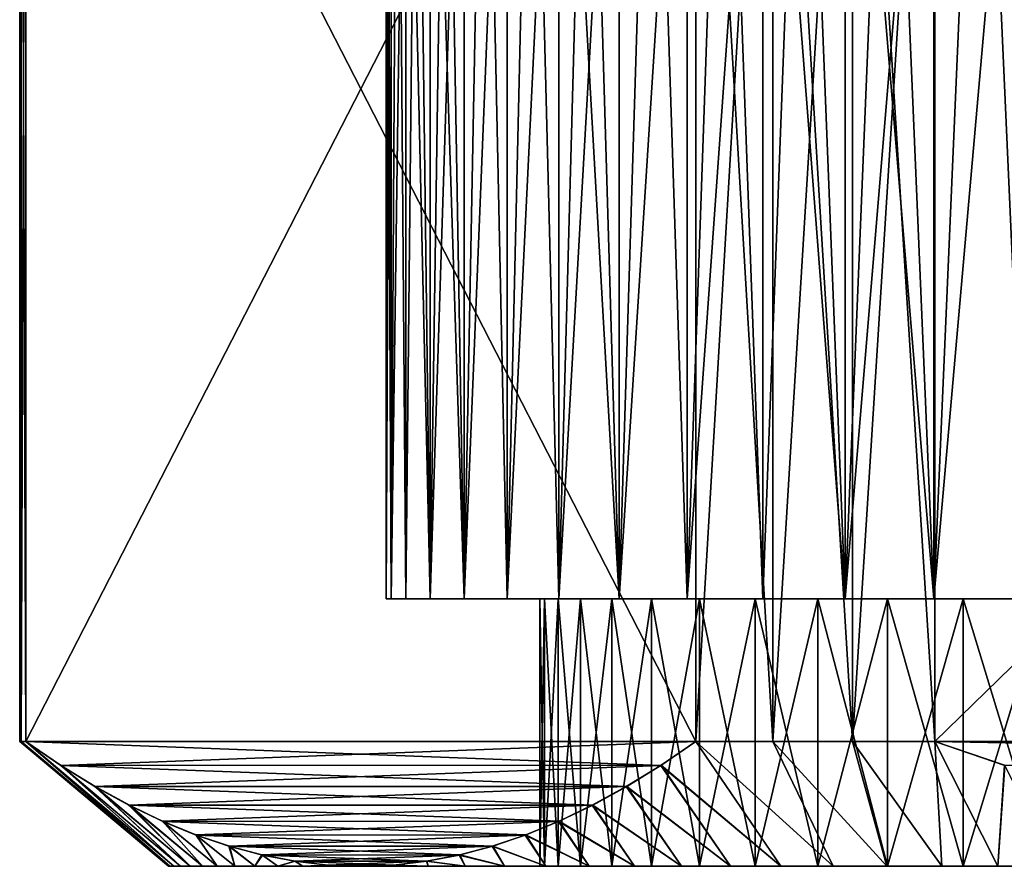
# Model space of a CAD drawing. Header units: metres. Extents: x -105 to 105, y -68 to 103.
# Tile 397 of 416: x 59 to 69, y 68 to 77. Entities that reach past the tile are written whole.
import ezdxf

# ---------------------------------------------------------------- set-up
doc = ezdxf.new("R2010")
doc.units = ezdxf.units.M
doc.layers.add('solid_FIT-BATH-150_SW0001_01', color=7, linetype='CONTINUOUS')

msp = doc.modelspace()

# ---------------------------------------------------------------- linework, layer by layer
at = {"layer": 'solid_FIT-BATH-150_SW0001_01'}
for points in [[(59.015182, 69.644539, -0.006681), (59.015182, 82.82724, -0.006681), (59, 82.82724, -0.703498)], [(59, 69.644539, -0.703498), (59, 82.82724, -0.703498), (59.015182, 82.82724, -1.400316)], [(59.015182, 69.644539, -0.006681), (59, 82.82724, -0.703498), (59, 69.644539, -0.703498)], [(59.015182, 69.644539, -1.400316), (59, 69.644539, -0.703498), (59.015182, 82.82724, -1.400316)], [(59.060696, 69.644539, 0.688814), (59.060696, 82.82724, 0.688814), (59.015182, 82.82724, -0.006681)], [(59.015182, 69.644539, -0.006681), (59.060696, 69.644539, 0.688814), (59.015182, 82.82724, -0.006681)], [(59.015182, 69.644539, -1.400316), (59.015182, 82.82724, -1.400316), (59.060696, 82.82724, -2.095811)], [(59.060696, 69.644539, -2.095811), (59.015182, 69.644539, -1.400316), (59.060696, 82.82724, -2.095811)], [(65.82457, 82.82724, 12.404189), (59.060696, 82.82724, 0.688814), (59.060696, 69.644539, 0.688814)], [(65.82457, 69.644539, -13.811186), (59.060696, 69.644539, -2.095811), (59.060696, 82.82724, -2.095811)], [(65.82457, 69.644539, -13.811186), (59.060696, 82.82724, -2.095811), (65.82457, 82.82724, -13.811186)], [(65.82457, 82.82724, 12.404189), (59.060696, 69.644539, 0.688814), (65.82457, 69.644539, 12.404189)], [(65.82457, 82.82724, 12.404189), (65.82457, 69.644539, 12.404189), (66.600998, 69.644539, 12.914751)], [(66.600998, 82.82724, 12.914751), (65.82457, 82.82724, 12.404189), (66.600998, 69.644539, 12.914751)], [(65.82457, 69.644539, -13.811186), (65.82457, 82.82724, -13.811186), (66.600998, 82.82724, -14.321748)], [(66.600998, 69.644539, -14.321748), (65.82457, 69.644539, -13.811186), (66.600998, 82.82724, -14.321748)], [(66.600998, 82.82724, 12.914751), (66.600998, 69.644539, 12.914751), (67.405754, 69.644539, 13.379377)], [(67.405754, 82.82724, 13.379377), (66.600998, 82.82724, 12.914751), (67.405754, 69.644539, 13.379377)], [(66.600998, 69.644539, -14.321748), (66.600998, 82.82724, -14.321748), (67.405754, 82.82724, -14.786374)], [(67.405754, 69.644539, -14.786374), (66.600998, 69.644539, -14.321748), (67.405754, 82.82724, -14.786374)], [(67.405754, 82.82724, 13.379377), (67.405754, 69.644539, 13.379377), (68.236122, 69.644539, 13.796501)], [(67.405754, 82.82724, 13.379377), (68.236122, 69.644539, 13.796501), (68.236122, 82.82724, 13.796501)], [(67.405754, 69.644539, -14.786374), (68.236122, 82.82724, -15.203499), (68.236122, 69.644539, -15.203499)], [(67.405754, 69.644539, -14.786374), (67.405754, 82.82724, -14.786374), (68.236122, 82.82724, -15.203499)], [(81.763878, 69.644539, 13.796501), (81.763878, 82.82724, 13.796501), (68.236122, 69.644539, 13.796501)], [(68.236122, 82.82724, 13.796501), (68.236122, 69.644539, 13.796501), (81.763878, 82.82724, 13.796501)], [(81.763878, 69.644539, -15.203499), (68.236122, 82.82724, -15.203499), (81.763878, 82.82724, -15.203499)], [(81.763878, 69.644539, -15.203499), (68.236122, 69.644539, -15.203499), (68.236122, 82.82724, -15.203499)], [(62.749516, 81.834221, 0.399042), (62.74968, 71.085892, 0.400393), (62.700001, 71.085892, -0.703498)], [(62.700001, 81.834221, -0.703498), (62.700001, 71.085892, -0.703498), (62.74968, 71.085892, -1.807373)], [(62.712383, 81.834221, -0.151673), (62.700001, 71.085892, -0.703498), (62.700001, 81.834221, -0.703498)], [(62.712383, 81.834221, -0.151673), (62.749516, 81.834221, 0.399042), (62.700001, 71.085892, -0.703498)], [(62.712383, 81.834221, -1.255324), (62.700001, 81.834221, -0.703498), (62.74968, 71.085892, -1.807373)], [(62.712383, 81.834221, -1.255324), (62.74968, 71.085892, -1.807373), (62.749516, 81.834221, -1.806039)], [(62.749516, 81.834221, 0.399042), (62.811314, 81.834221, 0.947538), (62.74968, 71.085892, 0.400393)], [(62.749516, 81.834221, -1.806039), (62.74968, 71.085892, -1.807373), (62.811314, 81.834221, -2.354534)], [(62.897659, 81.834221, 1.492709), (62.897671, 71.085892, 1.492555), (62.74968, 71.085892, 0.400393)], [(62.811314, 81.834221, 0.947538), (62.897659, 81.834221, 1.492709), (62.74968, 71.085892, 0.400393)], [(62.811314, 81.834221, -2.354534), (62.74968, 71.085892, -1.807373), (62.897667, 71.085892, -2.899518)], [(62.811314, 81.834221, -2.354534), (62.897667, 71.085892, -2.899518), (62.897659, 81.834221, -2.899706)], [(62.897659, 81.834221, 1.492709), (63.008373, 81.834221, 2.033458), (62.897671, 71.085892, 1.492555)], [(62.897659, 81.834221, -2.899706), (62.897667, 71.085892, -2.899518), (63.143089, 71.085892, -3.975021)], [(62.897659, 81.834221, -2.899706), (63.143089, 71.085892, -3.975021), (63.008373, 81.834221, -3.440455)], [(63.008373, 81.834221, 2.033458), (63.143105, 71.085892, 2.568079), (62.897671, 71.085892, 1.492555)], [(63.008373, 81.834221, 2.033458), (63.143242, 81.834221, 2.568698), (63.143105, 71.085892, 2.568079)], [(63.008373, 81.834221, -3.440455), (63.143089, 71.085892, -3.975021), (63.143242, 81.834221, -3.975694)], [(63.143242, 81.834221, -3.975694), (63.143089, 71.085892, -3.975021), (63.484608, 71.085892, -5.026103)], [(63.484287, 81.834221, 3.618346), (63.484642, 71.085892, 3.619195), (63.143105, 71.085892, 2.568079)], [(63.301983, 81.834221, 3.097349), (63.484287, 81.834221, 3.618346), (63.143105, 71.085892, 2.568079)], [(63.143242, 81.834221, 2.568698), (63.301983, 81.834221, 3.097349), (63.143105, 71.085892, 2.568079)], [(63.143242, 81.834221, -3.975694), (63.484608, 71.085892, -5.026103), (63.301983, 81.834221, -4.504345)], [(63.301983, 81.834221, -4.504345), (63.484608, 71.085892, -5.026103), (63.484287, 81.834221, -5.025343)], [(63.484287, 81.834221, 3.618346), (63.689777, 81.834221, 4.130641), (63.484642, 71.085892, 3.619195)], [(63.484287, 81.834221, -5.025343), (63.484608, 71.085892, -5.026103), (63.689777, 81.834221, -5.537638)], [(63.689777, 81.834221, -5.537638), (63.484608, 71.085892, -5.026103), (63.918221, 71.085892, -6.040457)], [(63.918049, 81.834221, 4.633201), (63.918255, 71.085892, 4.633541), (63.484642, 71.085892, 3.619195)], [(63.689777, 81.834221, 4.130641), (63.918049, 81.834221, 4.633201), (63.484642, 71.085892, 3.619195)], [(63.689777, 81.834221, -5.537638), (63.918221, 71.085892, -6.040457), (63.918049, 81.834221, -6.040197)], [(63.918049, 81.834221, 4.633201), (64.168633, 81.834221, 5.125014), (63.918255, 71.085892, 4.633541)], [(63.918049, 81.834221, -6.040197), (63.918221, 71.085892, -6.040457), (64.168633, 81.834221, -6.532011)], [(64.168633, 81.834221, -6.532011), (63.918221, 71.085892, -6.040457), (64.440834, 71.085892, -7.011631)], [(64.44104, 81.834221, 5.60509), (64.440903, 71.085892, 5.60474), (63.918255, 71.085892, 4.633541)], [(64.168633, 81.834221, 5.125014), (64.44104, 81.834221, 5.60509), (63.918255, 71.085892, 4.633541)], [(64.168633, 81.834221, -6.532011), (64.440834, 71.085892, -7.011631), (64.44104, 81.834221, -7.012087)], [(64.44104, 81.834221, -7.012087), (64.440834, 71.085892, -7.011631), (65.049095, 71.085892, -7.933261)], [(65.049042, 81.834221, 6.52619), (65.049225, 71.085892, 6.526443), (64.440903, 71.085892, 5.60474)], [(64.734703, 81.834221, 6.072463), (65.049042, 81.834221, 6.52619), (64.440903, 71.085892, 5.60474)], [(64.44104, 81.834221, 5.60509), (64.734703, 81.834221, 6.072463), (64.440903, 71.085892, 5.60474)], [(64.44104, 81.834221, -7.012087), (65.049095, 71.085892, -7.933261), (64.734703, 81.834221, -7.479459)], [(64.734703, 81.834221, -7.479459), (65.049095, 71.085892, -7.933261), (65.049042, 81.834221, -7.933187)], [(65.049042, 81.834221, 6.52619), (65.383415, 81.834221, 6.965358), (65.049225, 71.085892, 6.526443)], [(65.049042, 81.834221, -7.933187), (65.049095, 71.085892, -7.933261), (65.383415, 81.834221, -8.372355)], [(65.383415, 81.834221, -8.372355), (65.049095, 71.085892, -7.933261), (65.737633, 71.085892, -8.796528)], [(65.737167, 81.834221, 7.389083), (65.737732, 71.085892, 7.38965), (65.049225, 71.085892, 6.526443)], [(65.383415, 81.834221, 6.965358), (65.737167, 81.834221, 7.389083), (65.049225, 71.085892, 6.526443)], [(65.383415, 81.834221, -8.372355), (65.737633, 71.085892, -8.796528), (65.737167, 81.834221, -8.79608)], [(65.737167, 81.834221, 7.389083), (66.109566, 81.834221, 7.796511), (65.737732, 71.085892, 7.38965)], [(65.737167, 81.834221, -8.79608), (65.737633, 71.085892, -8.796528), (66.109566, 81.834221, -9.203507)], [(66.109566, 81.834221, -9.203507), (65.737633, 71.085892, -8.796528), (66.499756, 71.085892, -9.593655)], [(66.49987, 81.834221, 8.186821), (66.499863, 71.085892, 8.186758), (65.737732, 71.085892, 7.38965)], [(66.109566, 81.834221, 7.796511), (66.49987, 81.834221, 8.186821), (65.737732, 71.085892, 7.38965)], [(66.109566, 81.834221, -9.203507), (66.499756, 71.085892, -9.593655), (66.49987, 81.834221, -9.593818)], [(66.49987, 81.834221, -9.593818), (66.499756, 71.085892, -9.593655), (67.33046, 71.085892, -10.319492)], [(66.907295, 81.834221, 8.559227), (67.330605, 71.085892, 8.91261), (66.499863, 71.085892, 8.186758)], [(66.49987, 81.834221, 8.186821), (66.907295, 81.834221, 8.559227), (66.499863, 71.085892, 8.186758)], [(66.49987, 81.834221, -9.593818), (67.33046, 71.085892, -10.319492), (66.907295, 81.834221, -9.966224)], [(66.907295, 81.834221, 8.559227), (67.331017, 81.834221, 8.912979), (67.330605, 71.085892, 8.91261)], [(66.907295, 81.834221, -9.966224), (67.33046, 71.085892, -10.319492), (67.331017, 81.834221, -10.319976)], [(67.331017, 81.834221, -10.319976), (67.33046, 71.085892, -10.319492), (68.224556, 71.085892, -10.969099)], [(68.223907, 81.834221, 9.561713), (68.224701, 71.085892, 9.562198), (67.330605, 71.085892, 8.91261)], [(67.77018, 81.834221, 9.247366), (68.223907, 81.834221, 9.561713), (67.330605, 71.085892, 8.91261)], [(67.331017, 81.834221, 8.912979), (67.77018, 81.834221, 9.247366), (67.330605, 71.085892, 8.91261)], [(67.331017, 81.834221, -10.319976), (68.224556, 71.085892, -10.969099), (67.77018, 81.834221, -10.654363)], [(67.77018, 81.834221, -10.654363), (68.224556, 71.085892, -10.969099), (68.223907, 81.834221, -10.96871)], [(68.223907, 81.834221, 9.561713), (68.691284, 81.834221, 9.855387), (68.224701, 71.085892, 9.562198)], [(68.223907, 81.834221, -10.96871), (68.224556, 71.085892, -10.969099), (68.691277, 81.834221, -11.262383)], [(68.691277, 81.834221, -11.262383), (68.224556, 71.085892, -10.969099), (69.171585, 71.085892, -11.534868)], [(69.171356, 81.834221, 10.127796), (69.171707, 71.085892, 10.127938), (68.224701, 71.085892, 9.562198)], [(68.691284, 81.834221, 9.855387), (69.171356, 81.834221, 10.127796), (68.224701, 71.085892, 9.562198)], [(68.691277, 81.834221, -11.262383), (69.171585, 71.085892, -11.534868), (69.171356, 81.834221, -11.534793)], [(62.700001, 71.085892, -0.703498), (64.25, 71.085892, -0.703498), (64.296028, 71.085892, -1.696703)], [(62.700001, 71.085892, -0.703498), (62.74968, 71.085892, 0.400393), (64.25, 71.085892, -0.703498)], [(62.74968, 71.085892, -1.807373), (62.700001, 71.085892, -0.703498), (64.296028, 71.085892, -1.696703)], [(62.74968, 71.085892, 0.400393), (64.433029, 71.085892, 1.271545), (64.296028, 71.085892, 0.289691)], [(62.74968, 71.085892, 0.400393), (62.897671, 71.085892, 1.492555), (64.433029, 71.085892, 1.271545)], [(62.74968, 71.085892, 0.400393), (64.296028, 71.085892, 0.289691), (64.25, 71.085892, -0.703498)], [(62.74968, 71.085892, -1.807373), (64.296028, 71.085892, -1.696703), (64.433037, 71.085892, -2.678575)], [(62.897667, 71.085892, -2.899518), (62.74968, 71.085892, -1.807373), (64.433037, 71.085892, -2.678575)], [(62.897667, 71.085892, -2.899518), (64.433037, 71.085892, -2.678575), (64.66021, 71.085892, -3.644712)], [(63.143089, 71.085892, -3.975021), (62.897667, 71.085892, -2.899518), (64.66021, 71.085892, -3.644712)], [(62.897671, 71.085892, 1.492555), (64.660194, 71.085892, 2.23766), (64.433029, 71.085892, 1.271545)], [(62.897671, 71.085892, 1.492555), (63.143105, 71.085892, 2.568079), (64.660194, 71.085892, 2.23766)], [(63.143089, 71.085892, -3.975021), (64.66021, 71.085892, -3.644712), (64.97628, 71.085892, -4.58764)], [(63.484608, 71.085892, -5.026103), (63.143089, 71.085892, -3.975021), (64.97628, 71.085892, -4.58764)], [(63.143105, 71.085892, 2.568079), (64.97625, 71.085892, 3.180558), (64.660194, 71.085892, 2.23766)], [(63.143105, 71.085892, 2.568079), (63.484642, 71.085892, 3.619195), (64.97625, 71.085892, 3.180558)], [(63.484608, 71.085892, -5.026103), (64.97628, 71.085892, -4.58764), (65.377106, 71.085892, -5.495338)], [(63.918221, 71.085892, -6.040457), (63.484608, 71.085892, -5.026103), (65.377106, 71.085892, -5.495338)], [(63.484642, 71.085892, 3.619195), (65.37706, 71.085892, 4.088253), (64.97625, 71.085892, 3.180558)], [(63.484642, 71.085892, 3.619195), (63.918255, 71.085892, 4.633541), (65.37706, 71.085892, 4.088253)], [(63.918221, 71.085892, -6.040457), (65.377106, 71.085892, -5.495338), (65.859924, 71.085892, -6.362138)], [(64.440834, 71.085892, -7.011631), (63.918221, 71.085892, -6.040457), (65.859924, 71.085892, -6.362138)], [(63.918255, 71.085892, 4.633541), (65.859856, 71.085892, 4.955034), (65.37706, 71.085892, 4.088253)], [(63.918255, 71.085892, 4.633541), (64.440903, 71.085892, 5.60474), (65.859856, 71.085892, 4.955034)], [(64.296028, 71.085892, 0.289691), (64.296028, 68.385887, 0.289707), (64.25, 68.385887, -0.703498)], [(64.25, 71.085892, -0.703498), (64.25, 68.385887, -0.703498), (64.296028, 68.385887, -1.696688)], [(64.25, 71.085892, -0.703498), (64.296028, 71.085892, 0.289691), (64.25, 68.385887, -0.703498)], [(64.296028, 71.085892, -1.696703), (64.25, 71.085892, -0.703498), (64.296028, 68.385887, -1.696688)], [(64.433029, 71.085892, 1.271545), (64.433037, 68.385887, 1.271578), (64.296028, 68.385887, 0.289707)], [(64.296028, 71.085892, 0.289691), (64.433029, 71.085892, 1.271545), (64.296028, 68.385887, 0.289707)], [(64.296028, 71.085892, -1.696703), (64.296028, 68.385887, -1.696688), (64.433029, 68.385887, -2.678541)], [(64.433037, 71.085892, -2.678575), (64.296028, 71.085892, -1.696703), (64.433029, 68.385887, -2.678541)], [(64.433029, 71.085892, 1.271545), (64.660194, 71.085892, 2.23766), (64.433037, 68.385887, 1.271578)], [(64.433037, 71.085892, -2.678575), (64.433029, 68.385887, -2.678541), (64.660194, 68.385887, -3.644656)], [(64.660194, 71.085892, 2.23766), (64.66021, 68.385887, 2.237715), (64.433037, 68.385887, 1.271578)], [(64.66021, 71.085892, -3.644712), (64.433037, 71.085892, -2.678575), (64.660194, 68.385887, -3.644656)], [(64.440834, 71.085892, -7.011631), (65.859924, 71.085892, -6.362138), (66.421745, 71.085892, -7.182376)], [(65.049095, 71.085892, -7.933261), (64.440834, 71.085892, -7.011631), (66.421745, 71.085892, -7.182376)], [(64.440903, 71.085892, 5.60474), (66.421616, 71.085892, 5.775209), (65.859856, 71.085892, 4.955034)], [(64.440903, 71.085892, 5.60474), (65.049225, 71.085892, 6.526443), (66.421616, 71.085892, 5.775209)], [(64.660194, 71.085892, 2.23766), (64.97625, 71.085892, 3.180558), (64.66021, 68.385887, 2.237715)], [(64.66021, 71.085892, -3.644712), (64.660194, 68.385887, -3.644656), (64.97625, 68.385887, -4.587554)], [(64.97625, 71.085892, 3.180558), (64.97628, 68.385887, 3.180644), (64.66021, 68.385887, 2.237715)], [(64.97628, 71.085892, -4.58764), (64.66021, 71.085892, -3.644712), (64.97625, 68.385887, -4.587554)], [(64.97625, 71.085892, 3.180558), (65.37706, 71.085892, 4.088253), (64.97628, 68.385887, 3.180644)], [(64.97628, 71.085892, -4.58764), (64.97625, 68.385887, -4.587554), (65.37706, 68.385887, -5.49525)], [(65.37706, 71.085892, 4.088253), (65.377106, 68.385887, 4.088341), (64.97628, 68.385887, 3.180644)], [(65.377106, 71.085892, -5.495338), (64.97628, 71.085892, -4.58764), (65.37706, 68.385887, -5.49525)], [(65.049095, 71.085892, -7.933261), (66.421745, 71.085892, -7.182376), (67.056068, 71.085892, -7.946107)], [(65.049095, 71.085892, -7.933261), (67.056068, 71.085892, -7.946107), (67.757584, 71.085892, -8.647596)], [(65.737633, 71.085892, -8.796528), (65.049095, 71.085892, -7.933261), (67.757584, 71.085892, -8.647596)], [(65.049225, 71.085892, 6.526443), (67.055962, 71.085892, 6.538987), (66.421616, 71.085892, 5.775209)], [(65.049225, 71.085892, 6.526443), (65.737732, 71.085892, 7.38965), (67.055962, 71.085892, 6.538987)], [(65.37706, 71.085892, 4.088253), (65.859856, 71.085892, 4.955034), (65.377106, 68.385887, 4.088341)], [(65.377106, 71.085892, -5.495338), (65.37706, 68.385887, -5.49525), (65.859856, 68.385887, -6.362031)], [(65.859856, 71.085892, 4.955034), (65.859924, 68.385887, 4.955142), (65.377106, 68.385887, 4.088341)], [(65.859924, 71.085892, -6.362138), (65.377106, 71.085892, -5.495338), (65.859856, 68.385887, -6.362031)], [(65.737633, 71.085892, -8.796528), (67.757584, 71.085892, -8.647596), (68.521408, 71.085892, -9.28197)], [(66.499756, 71.085892, -9.593655), (65.737633, 71.085892, -8.796528), (68.521408, 71.085892, -9.28197)], [(65.737732, 71.085892, 7.38965), (68.521202, 71.085892, 7.874815), (67.757446, 71.085892, 7.240481)], [(65.737732, 71.085892, 7.38965), (66.499863, 71.085892, 8.186758), (68.521202, 71.085892, 7.874815)], [(65.737732, 71.085892, 7.38965), (67.757446, 71.085892, 7.240481), (67.055962, 71.085892, 6.538987)], [(65.859856, 71.085892, 4.955034), (66.421616, 71.085892, 5.775209), (65.859924, 68.385887, 4.955142)], [(65.859924, 71.085892, -6.362138), (65.859856, 68.385887, -6.362031), (66.421616, 68.385887, -7.182206)], [(66.421616, 71.085892, 5.775209), (66.421745, 68.385887, 5.77538), (65.859924, 68.385887, 4.955142)], [(66.421745, 71.085892, -7.182376), (65.859924, 71.085892, -6.362138), (66.421616, 68.385887, -7.182206)], [(66.421616, 71.085892, 5.775209), (67.055962, 71.085892, 6.538987), (66.421745, 68.385887, 5.77538)], [(66.421745, 71.085892, -7.182376), (66.421616, 68.385887, -7.182206), (67.055962, 68.385887, -7.945984)], [(67.055962, 71.085892, 6.538987), (67.056068, 68.385887, 6.539111), (66.421745, 68.385887, 5.77538)], [(67.056068, 71.085892, -7.946107), (66.421745, 71.085892, -7.182376), (67.055962, 68.385887, -7.945984)], [(66.499756, 71.085892, -9.593655), (68.521408, 71.085892, -9.28197), (69.341553, 71.085892, -9.843697)], [(67.33046, 71.085892, -10.319492), (66.499756, 71.085892, -9.593655), (69.341553, 71.085892, -9.843697)], [(66.499863, 71.085892, 8.186758), (69.3414, 71.085892, 8.4366), (68.521202, 71.085892, 7.874815)], [(66.499863, 71.085892, 8.186758), (67.330605, 71.085892, 8.91261), (69.3414, 71.085892, 8.4366)], [(67.055962, 71.085892, 6.538987), (67.757446, 71.085892, 7.240481), (67.056068, 68.385887, 6.539111)], [(67.056068, 71.085892, -7.946107), (67.055962, 68.385887, -7.945984), (67.757446, 68.385887, -8.647478)], [(67.757446, 71.085892, 7.240481), (67.757584, 68.385887, 7.2406), (67.056068, 68.385887, 6.539111)], [(67.757584, 71.085892, -8.647596), (67.056068, 71.085892, -7.946107), (67.757446, 68.385887, -8.647478)], [(67.33046, 71.085892, -10.319492), (69.341553, 71.085892, -9.843697), (70.208336, 71.085892, -10.326477)], [(67.33046, 71.085892, -10.319492), (70.208336, 71.085892, -10.326477), (71.116043, 71.085892, -10.72729)], [(68.224556, 71.085892, -10.969099), (67.33046, 71.085892, -10.319492), (71.116043, 71.085892, -10.72729)], [(67.330605, 71.085892, 8.91261), (70.208183, 71.085892, 8.919407), (69.3414, 71.085892, 8.4366)], [(67.330605, 71.085892, 8.91261), (68.224701, 71.085892, 9.562198), (70.208183, 71.085892, 8.919407)], [(67.757446, 71.085892, 7.240481), (68.521202, 71.085892, 7.874815), (67.757584, 68.385887, 7.2406)], [(67.757584, 71.085892, -8.647596), (67.757446, 68.385887, -8.647478), (68.521202, 68.385887, -9.281811)], [(68.521202, 71.085892, 7.874815), (68.521408, 68.385887, 7.874974), (67.757584, 68.385887, 7.2406)], [(68.521408, 71.085892, -9.28197), (67.757584, 71.085892, -8.647596), (68.521202, 68.385887, -9.281811)], [(68.224556, 71.085892, -10.969099), (71.116043, 71.085892, -10.72729), (72.058945, 71.085892, -11.04333)], [(68.224556, 71.085892, -10.969099), (72.058945, 71.085892, -11.04333), (73.025032, 71.085892, -11.270483)], [(68.224556, 71.085892, -10.969099), (73.025032, 71.085892, -11.270483), (74.007652, 71.085892, -11.407534)], [(69.171585, 71.085892, -11.534868), (68.224556, 71.085892, -10.969099), (74.007652, 71.085892, -11.407534)], [(68.224701, 71.085892, 9.562198), (72.058762, 71.085892, 9.636283), (71.115875, 71.085892, 9.320227)], [(68.224701, 71.085892, 9.562198), (69.171707, 71.085892, 10.127938), (72.058762, 71.085892, 9.636283)], [(68.224701, 71.085892, 9.562198), (71.115875, 71.085892, 9.320227), (70.208183, 71.085892, 8.919407)], [(68.521202, 71.085892, 7.874815), (69.3414, 71.085892, 8.4366), (68.521408, 68.385887, 7.874974)], [(68.521408, 71.085892, -9.28197), (68.521202, 68.385887, -9.281811), (69.3414, 68.385887, -9.843596)], [(69.3414, 71.085892, 8.4366), (69.341553, 68.385887, 8.4367), (68.521408, 68.385887, 7.874974)], [(69.341553, 71.085892, -9.843697), (68.521408, 71.085892, -9.28197), (69.3414, 68.385887, -9.843596)], [(60.500107, 68.385887, -0.703498), (59, 69.644539, -0.703498), (59.015182, 69.644539, -1.400316)], [(60.513863, 68.385887, -0.070223), (59.015182, 69.644539, -0.006681), (59, 69.644539, -0.703498)], [(60.500107, 68.385887, -0.703498), (60.513863, 68.385887, -0.070223), (59, 69.644539, -0.703498)], [(60.513863, 68.385887, -1.336774), (59.015182, 69.644539, -1.400316), (59.060696, 69.644539, -2.095811)], [(60.513863, 68.385887, -1.336774), (60.500107, 68.385887, -0.703498), (59.015182, 69.644539, -1.400316)], [(60.513863, 68.385887, -0.070223), (59.060696, 69.644539, 0.688814), (59.015182, 69.644539, -0.006681)], [(60.555187, 68.385887, -1.967297), (59.060696, 69.644539, -2.095811), (59.412003, 69.406006, -2.704298)], [(65.470909, 69.404541, -13.198624), (59.412003, 69.406006, -2.704298), (59.060696, 69.644539, -2.095811)], [(60.555187, 68.385887, -1.967297), (60.513863, 68.385887, -1.336774), (59.060696, 69.644539, -2.095811)], [(65.82457, 69.644539, -13.811186), (65.470909, 69.404541, -13.198624), (59.060696, 69.644539, -2.095811)], [(60.555187, 68.385887, 0.5603), (59.414356, 69.404541, 1.301376), (59.060696, 69.644539, 0.688814)], [(65.82457, 69.644539, 12.404189), (59.060696, 69.644539, 0.688814), (59.414356, 69.404541, 1.301376)], [(60.513863, 68.385887, -0.070223), (60.555187, 68.385887, 0.5603), (59.060696, 69.644539, 0.688814)], [(65.82457, 69.644539, 12.404189), (59.414356, 69.404541, 1.301376), (65.473259, 69.406006, 11.795703)], [(65.82457, 69.644539, -13.811186), (66.683113, 68.385887, -12.581175), (65.470909, 69.404541, -13.198624)], [(65.82457, 69.644539, 12.404189), (65.473259, 69.406006, 11.795703), (66.683113, 68.385887, 11.174178)], [(65.82457, 69.644539, 12.404189), (66.683113, 68.385887, 11.174178), (67.208496, 68.385887, 11.525227)], [(66.600998, 69.644539, 12.914751), (65.82457, 69.644539, 12.404189), (67.208496, 68.385887, 11.525227)], [(65.82457, 69.644539, -13.811186), (67.208496, 68.385887, -12.932223), (66.683113, 68.385887, -12.581175)], [(66.600998, 69.644539, -14.321748), (67.208496, 68.385887, -12.932223), (65.82457, 69.644539, -13.811186)], [(66.600998, 69.644539, 12.914751), (67.208496, 68.385887, 11.525227), (67.750053, 68.385887, 11.853778)], [(67.405754, 69.644539, 13.379377), (66.600998, 69.644539, 12.914751), (67.750053, 68.385887, 11.853778)], [(66.600998, 69.644539, -14.321748), (67.750053, 68.385887, -13.260775), (67.208496, 68.385887, -12.932223)], [(67.405754, 69.644539, -14.786374), (67.750053, 68.385887, -13.260775), (66.600998, 69.644539, -14.321748)], [(67.405754, 69.644539, 13.379377), (67.750053, 68.385887, 11.853778), (68.305367, 68.385887, 12.158502)], [(67.405754, 69.644539, 13.379377), (68.305367, 68.385887, 12.158502), (68.236122, 69.644539, 13.796501)], [(67.405754, 69.644539, -14.786374), (68.305367, 68.385887, -13.565498), (67.750053, 68.385887, -13.260775)], [(67.405754, 69.644539, -14.786374), (68.236122, 69.644539, -15.203499), (68.305367, 68.385887, -13.565498)], [(68.236122, 69.644539, 13.796501), (68.305367, 68.385887, 12.158502), (68.872078, 68.385887, 12.437977)], [(68.943451, 69.404541, 13.796501), (68.236122, 69.644539, 13.796501), (68.872078, 68.385887, 12.437977)], [(68.236122, 69.644539, -15.203499), (68.872078, 68.385887, -13.844974), (68.305367, 68.385887, -13.565498)], [(68.938744, 69.406006, -15.203499), (68.872078, 68.385887, -13.844974), (68.236122, 69.644539, -15.203499)], [(81.763878, 69.644539, 13.796501), (68.236122, 69.644539, 13.796501), (68.943451, 69.404541, 13.796501)], [(81.056549, 69.404541, -15.203499), (68.938744, 69.406006, -15.203499), (68.236122, 69.644539, -15.203499)], [(81.763878, 69.644539, -15.203499), (81.056549, 69.404541, -15.203499), (68.236122, 69.644539, -15.203499)], [(60.624081, 68.385887, -2.596248), (59.412003, 69.406006, -2.704298), (59.759113, 69.192604, -3.305507)], [(65.470909, 69.404541, -13.198624), (59.759113, 69.192604, -3.305507), (59.412003, 69.406006, -2.704298)], [(60.624081, 68.385887, -2.596248), (60.555187, 68.385887, -1.967297), (59.412003, 69.406006, -2.704298)], [(65.473259, 69.406006, 11.795703), (59.414356, 69.404541, 1.301376), (65.126152, 69.192604, 11.194493)], [(60.624081, 68.385887, 1.189252), (59.763157, 69.190247, 1.905513), (59.414356, 69.404541, 1.301376)], [(65.126152, 69.192604, 11.194493), (59.414356, 69.404541, 1.301376), (59.763157, 69.190247, 1.905513)], [(60.555187, 68.385887, 0.5603), (60.624081, 68.385887, 1.189252), (59.414356, 69.404541, 1.301376)], [(65.470909, 69.404541, -13.198624), (65.122108, 69.190247, -12.594487), (59.759113, 69.192604, -3.305507)], [(65.470909, 69.404541, -13.198624), (66.172874, 68.385887, -12.207033), (65.122108, 69.190247, -12.594487)], [(65.473259, 69.406006, 11.795703), (65.126152, 69.192604, 11.194493), (66.172874, 68.385887, 10.800036)], [(65.470909, 69.404541, -13.198624), (66.683113, 68.385887, -12.581175), (66.172874, 68.385887, -12.207033)], [(65.473259, 69.406006, 11.795703), (66.172874, 68.385887, 10.800036), (66.683113, 68.385887, 11.174178)], [(68.938744, 69.406006, -15.203499), (69.45121, 68.385887, -14.099783), (68.872078, 68.385887, -13.844974)], [(68.943451, 69.404541, 13.796501), (68.872078, 68.385887, 12.437977), (69.45121, 68.385887, 12.692786)], [(60.720215, 68.385887, -3.22099), (59.759113, 69.192604, -3.305507), (60.101627, 69.00441, -3.898762)], [(65.122108, 69.190247, -12.594487), (60.101627, 69.00441, -3.898762), (59.759113, 69.192604, -3.305507)], [(60.720215, 68.385887, -3.22099), (60.624081, 68.385887, -2.596248), (59.759113, 69.192604, -3.305507)], [(65.126152, 69.192604, 11.194493), (59.763157, 69.190247, 1.905513), (64.783638, 69.00441, 10.601238)], [(60.720215, 68.385887, 1.813994), (60.106663, 69.001808, 2.500485), (59.763157, 69.190247, 1.905513)], [(64.783638, 69.00441, 10.601238), (59.763157, 69.190247, 1.905513), (60.106663, 69.001808, 2.500485)], [(60.624081, 68.385887, 1.189252), (60.720215, 68.385887, 1.813994), (59.763157, 69.190247, 1.905513)], [(65.122108, 69.190247, -12.594487), (64.778603, 69.001808, -11.999516), (60.101627, 69.00441, -3.898762)], [(65.122108, 69.190247, -12.594487), (65.679893, 68.385887, -11.811408), (64.778603, 69.001808, -11.999516)], [(65.126152, 69.192604, 11.194493), (64.783638, 69.00441, 10.601238), (65.679893, 68.385887, 10.404411)], [(65.122108, 69.190247, -12.594487), (66.172874, 68.385887, -12.207033), (65.679893, 68.385887, -11.811408)], [(65.126152, 69.192604, 11.194493), (65.679893, 68.385887, 10.404411), (66.172874, 68.385887, 10.800036)], [(60.843708, 68.385887, -3.841474), (60.101627, 69.00441, -3.898762), (60.440723, 68.841202, -4.486094)], [(64.778603, 69.001808, -11.999516), (60.440723, 68.841202, -4.486094), (60.101627, 69.00441, -3.898762)], [(60.843708, 68.385887, -3.841474), (60.720215, 68.385887, -3.22099), (60.101627, 69.00441, -3.898762)], [(64.783638, 69.00441, 10.601238), (60.106663, 69.001808, 2.500485), (64.444542, 68.841202, 10.013906)], [(60.843708, 68.385887, 2.434477), (60.446163, 68.838776, 3.088514), (60.106663, 69.001808, 2.500485)], [(64.444542, 68.841202, 10.013906), (60.106663, 69.001808, 2.500485), (60.446163, 68.838776, 3.088514)], [(60.720215, 68.385887, 1.813994), (60.843708, 68.385887, 2.434477), (60.106663, 69.001808, 2.500485)], [(64.778603, 69.001808, -11.999516), (64.439102, 68.838776, -11.411486), (60.440723, 68.841202, -4.486094)], [(64.778603, 69.001808, -11.999516), (65.204285, 68.385887, -11.394218), (64.439102, 68.838776, -11.411486)], [(64.783638, 69.00441, 10.601238), (64.444542, 68.841202, 10.013906), (65.204285, 68.385887, 9.987222)], [(64.778603, 69.001808, -11.999516), (65.679893, 68.385887, -11.811408), (65.204285, 68.385887, -11.394218)], [(64.783638, 69.00441, 10.601238), (65.204285, 68.385887, 9.987222), (65.679893, 68.385887, 10.404411)], [(60.994297, 68.385887, -4.45697), (60.440723, 68.841202, -4.486094), (60.777264, 68.702736, -5.068995)], [(64.439102, 68.838776, -11.411486), (60.777264, 68.702736, -5.068995), (60.440723, 68.841202, -4.486094)], [(60.994297, 68.385887, -4.45697), (60.843708, 68.385887, -3.841474), (60.440723, 68.841202, -4.486094)], [(64.444542, 68.841202, 10.013906), (60.446163, 68.838776, 3.088514), (64.108002, 68.702736, 9.431005)], [(60.994297, 68.385887, 3.049974), (60.782581, 68.700737, 3.671211), (60.446163, 68.838776, 3.088514)], [(64.108002, 68.702736, 9.431005), (60.446163, 68.838776, 3.088514), (60.782581, 68.700737, 3.671211)], [(60.843708, 68.385887, 2.434477), (60.994297, 68.385887, 3.049974), (60.446163, 68.838776, 3.088514)], [(64.439102, 68.838776, -11.411486), (64.102684, 68.700737, -10.82879), (60.777264, 68.702736, -5.068995)], [(64.439102, 68.838776, -11.411486), (64.746544, 68.385887, -10.956059), (64.102684, 68.700737, -10.82879)], [(64.444542, 68.841202, 10.013906), (64.108002, 68.702736, 9.431005), (64.746544, 68.385887, 9.549062)], [(64.439102, 68.838776, -11.411486), (65.204285, 68.385887, -11.394218), (64.746544, 68.385887, -10.956059)], [(64.444542, 68.841202, 10.013906), (64.746544, 68.385887, 9.549062), (65.204285, 68.385887, 9.987222)], [(61.171139, 68.385887, -5.063832), (60.777264, 68.702736, -5.068995), (61.11179, 68.58918, -5.648411)], [(64.102684, 68.700737, -10.82879), (61.11179, 68.58918, -5.648411), (60.777264, 68.702736, -5.068995)], [(61.171139, 68.385887, -5.063832), (60.994297, 68.385887, -4.45697), (60.777264, 68.702736, -5.068995)], [(64.108002, 68.702736, 9.431005), (60.782581, 68.700737, 3.671211), (63.773476, 68.58918, 8.851589)], [(61.171139, 68.385887, 3.656835), (61.116558, 68.587738, 4.249674), (60.782581, 68.700737, 3.671211)], [(63.773476, 68.58918, 8.851589), (60.782581, 68.700737, 3.671211), (61.116558, 68.587738, 4.249674)], [(60.994297, 68.385887, 3.049974), (61.171139, 68.385887, 3.656835), (60.782581, 68.700737, 3.671211)], [(64.102684, 68.700737, -10.82879), (63.768707, 68.587738, -10.250326), (61.11179, 68.58918, -5.648411)], [(64.102684, 68.700737, -10.82879), (64.30941, 68.385887, -10.499477), (63.768707, 68.587738, -10.250326)], [(64.108002, 68.702736, 9.431005), (63.773476, 68.58918, 8.851589), (64.30941, 68.385887, 9.092481)], [(64.102684, 68.700737, -10.82879), (64.746544, 68.385887, -10.956059), (64.30941, 68.385887, -10.499477)], [(64.108002, 68.702736, 9.431005), (64.30941, 68.385887, 9.092481), (64.746544, 68.385887, 9.549062)], [(61.374554, 68.385887, -5.662946), (61.11179, 68.58918, -5.648411), (61.444904, 68.500542, -6.225384)], [(63.768707, 68.587738, -10.250326), (61.444904, 68.500542, -6.225384), (61.11179, 68.58918, -5.648411)], [(61.374554, 68.385887, -5.662946), (61.171139, 68.385887, -5.063832), (61.11179, 68.58918, -5.648411)], [(63.773476, 68.58918, 8.851589), (61.116558, 68.587738, 4.249674), (63.440361, 68.500542, 8.274616)], [(61.374554, 68.385887, 4.255949), (61.448772, 68.499649, 4.825086), (61.116558, 68.587738, 4.249674)], [(63.440361, 68.500542, 8.274616), (61.116558, 68.587738, 4.249674), (61.448772, 68.499649, 4.825086)], [(61.171139, 68.385887, 3.656835), (61.374554, 68.385887, 4.255949), (61.116558, 68.587738, 4.249674)], [(63.768707, 68.587738, -10.250326), (63.436493, 68.499649, -9.674914), (61.444904, 68.500542, -6.225384)], [(63.768707, 68.587738, -10.250326), (63.892269, 68.385887, -10.023756), (63.436493, 68.499649, -9.674914)], [(63.773476, 68.58918, 8.851589), (63.440361, 68.500542, 8.274616), (63.892269, 68.385887, 8.616759)], [(63.768707, 68.587738, -10.250326), (64.30941, 68.385887, -10.499477), (63.892269, 68.385887, -10.023756)], [(63.773476, 68.58918, 8.851589), (63.892269, 68.385887, 8.616759), (64.30941, 68.385887, 9.092481)], [(61.603832, 68.385887, -6.252597), (61.374554, 68.385887, -5.662946), (61.444904, 68.500542, -6.225384)], [(61.374554, 68.385887, 4.255949), (61.603832, 68.385887, 4.8456), (61.448772, 68.499649, 4.825086)], [(61.603832, 68.385887, -6.252597), (61.444904, 68.500542, -6.225384), (61.777302, 68.437012, -6.801115)], [(63.436493, 68.499649, -9.674914), (61.777302, 68.437012, -6.801115), (61.444904, 68.500542, -6.225384)], [(63.440361, 68.500542, 8.274616), (61.448772, 68.499649, 4.825086), (63.10796, 68.437012, 7.698885)], [(61.603832, 68.385887, 4.8456), (61.780014, 68.4366, 5.398814), (61.448772, 68.499649, 4.825086)], [(63.10796, 68.437012, 7.698885), (61.448772, 68.499649, 4.825086), (61.780014, 68.4366, 5.398814)], [(63.436493, 68.499649, -9.674914), (63.105251, 68.4366, -9.101186), (61.777302, 68.437012, -6.801115)], [(63.436493, 68.499649, -9.674914), (63.496254, 68.385887, -9.530372), (63.105251, 68.4366, -9.101186)], [(63.440361, 68.500542, 8.274616), (63.10796, 68.437012, 7.698885), (63.496254, 68.385887, 8.123375)], [(63.436493, 68.499649, -9.674914), (63.892269, 68.385887, -10.023756), (63.496254, 68.385887, -9.530372)], [(63.440361, 68.500542, 8.274616), (63.496254, 68.385887, 8.123375), (63.892269, 68.385887, 8.616759)], [(60.513863, 68.385887, -1.336774), (60.513863, 68.385887, -0.070223), (60.500107, 68.385887, -0.703498)], [(60.555187, 68.385887, -1.967297), (60.555187, 68.385887, 0.5603), (60.513863, 68.385887, -0.070223)], [(60.555187, 68.385887, -1.967297), (60.513863, 68.385887, -0.070223), (60.513863, 68.385887, -1.336774)], [(60.624081, 68.385887, -2.596248), (60.624081, 68.385887, 1.189252), (60.555187, 68.385887, 0.5603)], [(60.624081, 68.385887, -2.596248), (60.555187, 68.385887, 0.5603), (60.555187, 68.385887, -1.967297)], [(60.720215, 68.385887, -3.22099), (60.720215, 68.385887, 1.813994), (60.624081, 68.385887, 1.189252)], [(60.720215, 68.385887, -3.22099), (60.624081, 68.385887, 1.189252), (60.624081, 68.385887, -2.596248)], [(60.843708, 68.385887, -3.841474), (60.843708, 68.385887, 2.434477), (60.720215, 68.385887, 1.813994)], [(60.843708, 68.385887, -3.841474), (60.720215, 68.385887, 1.813994), (60.720215, 68.385887, -3.22099)], [(60.994297, 68.385887, -4.45697), (60.994297, 68.385887, 3.049974), (60.843708, 68.385887, 2.434477)], [(60.994297, 68.385887, -4.45697), (60.843708, 68.385887, 2.434477), (60.843708, 68.385887, -3.841474)], [(61.171139, 68.385887, -5.063832), (61.171139, 68.385887, 3.656835), (60.994297, 68.385887, 3.049974)], [(61.171139, 68.385887, -5.063832), (60.994297, 68.385887, 3.049974), (60.994297, 68.385887, -4.45697)], [(61.374554, 68.385887, -5.662946), (61.374554, 68.385887, 4.255949), (61.171139, 68.385887, 3.656835)], [(61.374554, 68.385887, -5.662946), (61.171139, 68.385887, 3.656835), (61.171139, 68.385887, -5.063832)], [(61.603832, 68.385887, -6.252597), (61.603832, 68.385887, 4.8456), (61.374554, 68.385887, 4.255949)], [(61.603832, 68.385887, -6.252597), (61.374554, 68.385887, 4.255949), (61.374554, 68.385887, -5.662946)], [(61.858109, 68.385887, -6.830477), (61.603832, 68.385887, -6.252597), (61.777302, 68.437012, -6.801115)], [(61.603832, 68.385887, 4.8456), (61.858109, 68.385887, 5.423481), (61.780014, 68.4366, 5.398814)], [(61.858109, 68.385887, -6.830477), (61.858109, 68.385887, 5.423481), (61.603832, 68.385887, 4.8456)], [(61.858109, 68.385887, -6.830477), (61.603832, 68.385887, 4.8456), (61.603832, 68.385887, -6.252597)], [(61.858109, 68.385887, -6.830477), (61.777302, 68.437012, -6.801115), (62.109989, 68.398819, -7.377347)], [(63.105251, 68.4366, -9.101186), (62.109989, 68.398819, -7.377347), (61.777302, 68.437012, -6.801115)], [(63.10796, 68.437012, 7.698885), (61.780014, 68.4366, 5.398814), (62.775272, 68.398819, 7.122653)], [(61.858109, 68.385887, 5.423481), (62.111427, 68.398689, 5.972839), (61.780014, 68.4366, 5.398814)], [(62.775272, 68.398819, 7.122653), (61.780014, 68.4366, 5.398814), (62.111427, 68.398689, 5.972839)], [(62.137695, 68.385887, -7.3974), (61.858109, 68.385887, -6.830477), (62.109989, 68.398819, -7.377347)], [(61.858109, 68.385887, 5.423481), (62.137695, 68.385887, 5.990404), (62.111427, 68.398689, 5.972839)], [(62.137695, 68.385887, -7.3974), (62.137695, 68.385887, 5.990404), (61.858109, 68.385887, 5.423481)], [(62.137695, 68.385887, -7.3974), (61.858109, 68.385887, 5.423481), (61.858109, 68.385887, -6.830477)], [(63.105251, 68.4366, -9.101186), (62.773834, 68.398689, -8.527161), (62.109989, 68.398819, -7.377347)], [(62.137695, 68.385887, -7.3974), (62.109989, 68.398819, -7.377347), (62.442631, 68.385887, -7.953498)], [(62.773834, 68.398689, -8.527161), (62.442631, 68.385887, -7.953498), (62.109989, 68.398819, -7.377347)], [(62.775272, 68.398819, 7.122653), (62.111427, 68.398689, 5.972839), (62.442631, 68.385887, 6.546502)], [(62.137695, 68.385887, 5.990404), (62.442631, 68.385887, 6.546502), (62.111427, 68.398689, 5.972839)], [(62.137695, 68.385887, 5.990404), (62.442631, 68.385887, -7.953498), (62.442631, 68.385887, 6.546502)], [(62.137695, 68.385887, -7.3974), (62.442631, 68.385887, -7.953498), (62.137695, 68.385887, 5.990404)], [(62.775272, 68.398819, 7.122653), (62.442631, 68.385887, 6.546502), (62.771759, 68.385887, 7.088634)], [(62.773834, 68.398689, -8.527161), (62.771759, 68.385887, -8.495631), (62.442631, 68.385887, -7.953498)], [(62.771759, 68.385887, -8.495631), (62.442631, 68.385887, 6.546502), (62.442631, 68.385887, -7.953498)], [(62.771759, 68.385887, -8.495631), (62.771759, 68.385887, 7.088634), (62.442631, 68.385887, 6.546502)], [(62.775272, 68.398819, 7.122653), (62.771759, 68.385887, 7.088634), (63.122936, 68.385887, 7.614223)], [(62.773834, 68.398689, -8.527161), (63.122936, 68.385887, -9.021219), (62.771759, 68.385887, -8.495631)], [(63.122936, 68.385887, -9.021219), (63.122936, 68.385887, 7.614223), (62.771759, 68.385887, 7.088634)], [(62.771759, 68.385887, -8.495631), (63.122936, 68.385887, -9.021219), (62.771759, 68.385887, 7.088634)], [(63.105251, 68.4366, -9.101186), (63.122936, 68.385887, -9.021219), (62.773834, 68.398689, -8.527161)], [(63.10796, 68.437012, 7.698885), (62.775272, 68.398819, 7.122653), (63.122936, 68.385887, 7.614223)], [(63.105251, 68.4366, -9.101186), (63.496254, 68.385887, -9.530372), (63.122936, 68.385887, -9.021219)], [(63.10796, 68.437012, 7.698885), (63.122936, 68.385887, 7.614223), (63.496254, 68.385887, 8.123375)], [(63.496254, 68.385887, -9.530372), (63.496254, 68.385887, 8.123375), (63.122936, 68.385887, 7.614223)], [(63.122936, 68.385887, -9.021219), (63.496254, 68.385887, -9.530372), (63.122936, 68.385887, 7.614223)], [(63.892269, 68.385887, -10.023756), (63.892269, 68.385887, 8.616759), (63.496254, 68.385887, 8.123375)], [(63.496254, 68.385887, -9.530372), (63.892269, 68.385887, -10.023756), (63.496254, 68.385887, 8.123375)], [(64.296028, 68.385887, 0.289707), (64.30941, 68.385887, 9.092481), (63.892269, 68.385887, 8.616759)], [(63.892269, 68.385887, -10.023756), (64.30941, 68.385887, -10.499477), (63.892269, 68.385887, 8.616759)], [(64.25, 68.385887, -0.703498), (63.892269, 68.385887, 8.616759), (64.30941, 68.385887, -10.499477)], [(64.25, 68.385887, -0.703498), (64.296028, 68.385887, 0.289707), (63.892269, 68.385887, 8.616759)], [(64.296028, 68.385887, -1.696688), (64.25, 68.385887, -0.703498), (64.30941, 68.385887, -10.499477)], [(64.296028, 68.385887, 0.289707), (64.433037, 68.385887, 1.271578), (64.30941, 68.385887, 9.092481)], [(64.433029, 68.385887, -2.678541), (64.296028, 68.385887, -1.696688), (64.30941, 68.385887, -10.499477)], [(64.66021, 68.385887, 2.237715), (64.746544, 68.385887, 9.549062), (64.30941, 68.385887, 9.092481)], [(64.433037, 68.385887, 1.271578), (64.66021, 68.385887, 2.237715), (64.30941, 68.385887, 9.092481)], [(64.433029, 68.385887, -2.678541), (64.30941, 68.385887, -10.499477), (64.746544, 68.385887, -10.956059)], [(64.660194, 68.385887, -3.644656), (64.433029, 68.385887, -2.678541), (64.746544, 68.385887, -10.956059)], [(64.97625, 68.385887, -4.587554), (64.660194, 68.385887, -3.644656), (64.746544, 68.385887, -10.956059)], [(64.66021, 68.385887, 2.237715), (64.97628, 68.385887, 3.180644), (64.746544, 68.385887, 9.549062)], [(64.97628, 68.385887, 3.180644), (65.204285, 68.385887, 9.987222), (64.746544, 68.385887, 9.549062)], [(64.97625, 68.385887, -4.587554), (64.746544, 68.385887, -10.956059), (65.204285, 68.385887, -11.394218)], [(65.37706, 68.385887, -5.49525), (64.97625, 68.385887, -4.587554), (65.204285, 68.385887, -11.394218)], [(64.97628, 68.385887, 3.180644), (65.377106, 68.385887, 4.088341), (65.204285, 68.385887, 9.987222)], [(65.377106, 68.385887, 4.088341), (65.679893, 68.385887, 10.404411), (65.204285, 68.385887, 9.987222)], [(65.37706, 68.385887, -5.49525), (65.204285, 68.385887, -11.394218), (65.679893, 68.385887, -11.811408)], [(65.859856, 68.385887, -6.362031), (65.37706, 68.385887, -5.49525), (65.679893, 68.385887, -11.811408)], [(65.377106, 68.385887, 4.088341), (65.859924, 68.385887, 4.955142), (65.679893, 68.385887, 10.404411)], [(65.859924, 68.385887, 4.955142), (66.172874, 68.385887, 10.800036), (65.679893, 68.385887, 10.404411)], [(65.859856, 68.385887, -6.362031), (65.679893, 68.385887, -11.811408), (66.172874, 68.385887, -12.207033)], [(66.421616, 68.385887, -7.182206), (65.859856, 68.385887, -6.362031), (66.172874, 68.385887, -12.207033)], [(65.859924, 68.385887, 4.955142), (66.421745, 68.385887, 5.77538), (66.172874, 68.385887, 10.800036)], [(66.421745, 68.385887, 5.77538), (66.683113, 68.385887, 11.174178), (66.172874, 68.385887, 10.800036)], [(66.421616, 68.385887, -7.182206), (66.172874, 68.385887, -12.207033), (66.683113, 68.385887, -12.581175)], [(67.055962, 68.385887, -7.945984), (66.421616, 68.385887, -7.182206), (66.683113, 68.385887, -12.581175)], [(66.421745, 68.385887, 5.77538), (67.056068, 68.385887, 6.539111), (66.683113, 68.385887, 11.174178)], [(67.056068, 68.385887, 6.539111), (67.208496, 68.385887, 11.525227), (66.683113, 68.385887, 11.174178)], [(67.055962, 68.385887, -7.945984), (66.683113, 68.385887, -12.581175), (67.208496, 68.385887, -12.932223)], [(67.055962, 68.385887, -7.945984), (67.208496, 68.385887, -12.932223), (67.750053, 68.385887, -13.260775)], [(67.757446, 68.385887, -8.647478), (67.055962, 68.385887, -7.945984), (67.750053, 68.385887, -13.260775)], [(67.056068, 68.385887, 6.539111), (67.757584, 68.385887, 7.2406), (67.208496, 68.385887, 11.525227)], [(67.757584, 68.385887, 7.2406), (67.750053, 68.385887, 11.853778), (67.208496, 68.385887, 11.525227)], [(67.757584, 68.385887, 7.2406), (68.305367, 68.385887, 12.158502), (67.750053, 68.385887, 11.853778)], [(67.757446, 68.385887, -8.647478), (67.750053, 68.385887, -13.260775), (68.305367, 68.385887, -13.565498)], [(68.521202, 68.385887, -9.281811), (67.757446, 68.385887, -8.647478), (68.305367, 68.385887, -13.565498)], [(67.757584, 68.385887, 7.2406), (68.521408, 68.385887, 7.874974), (68.305367, 68.385887, 12.158502)], [(68.521408, 68.385887, 7.874974), (68.872078, 68.385887, 12.437977), (68.305367, 68.385887, 12.158502)], [(68.521202, 68.385887, -9.281811), (68.305367, 68.385887, -13.565498), (68.872078, 68.385887, -13.844974)], [(69.3414, 68.385887, -9.843596), (68.521202, 68.385887, -9.281811), (68.872078, 68.385887, -13.844974)], [(68.521408, 68.385887, 7.874974), (69.341553, 68.385887, 8.4367), (68.872078, 68.385887, 12.437977)], [(69.341553, 68.385887, 8.4367), (69.45121, 68.385887, 12.692786), (68.872078, 68.385887, 12.437977)], [(69.3414, 68.385887, -9.843596), (68.872078, 68.385887, -13.844974), (69.45121, 68.385887, -14.099783)]]:
    msp.add_3dface(points, dxfattribs=at)

doc.saveas('drawing.dxf')
